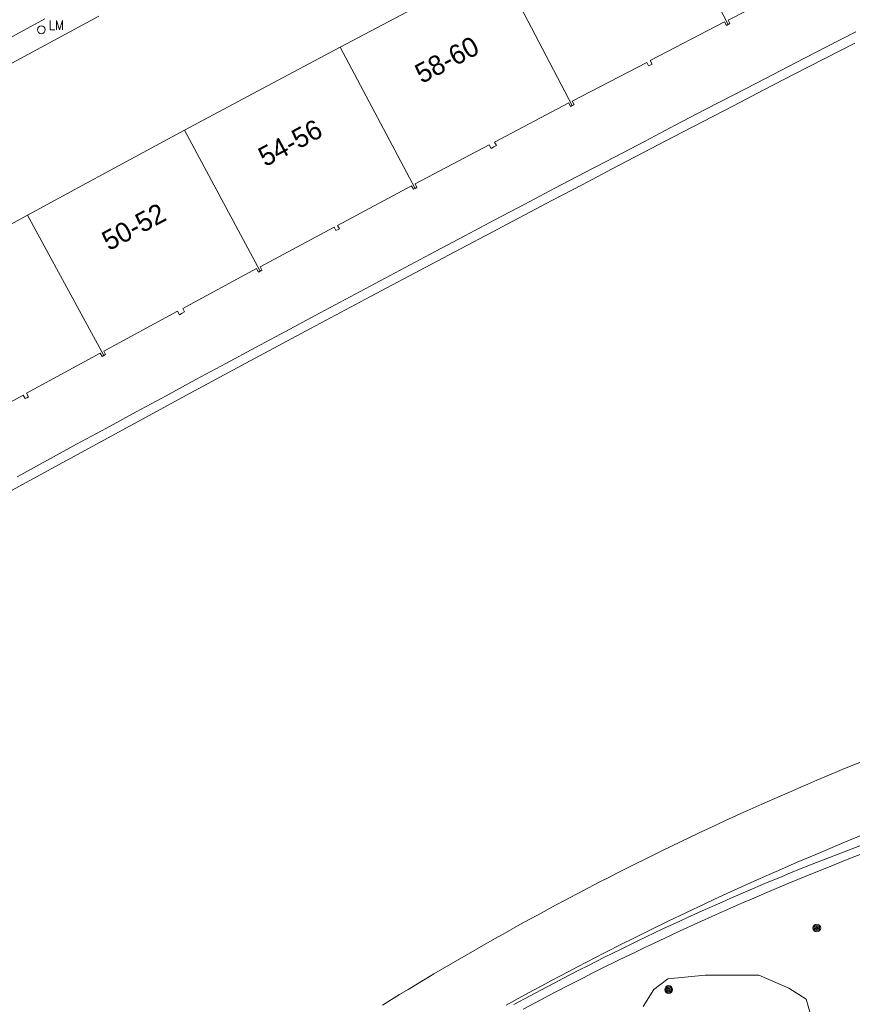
# Model space of a CAD drawing. Header units: metres. Extents: x 138165 to 154469, y 480134 to 494189.
# Tile 783 of 1056: x 145985 to 146038, y 488327 to 488390. Entities that reach past the tile are written whole.
import ezdxf

# ---------------------------------------------------------------- set-up
doc = ezdxf.new("R2010")
doc.units = ezdxf.units.M
doc.header["$LTSCALE"] = 0.001
doc.header["$MEASUREMENT"] = 0
for name, color, linetype, lineweight in [('TOP-L-topo objecten punt', 7, 'Continuous', 0), ('TOP-L-topo objecten vlak', 7, 'Continuous', 0), ('TOP-L-water beschoeiing', 7, 'Continuous', 0), ('TOP-T-topo huisnummering naamgeving', 7, 'Continuous', 0)]:
    doc.layers.add(name, color=color, linetype=linetype, lineweight=lineweight)
doc.styles.add('Style-INTL_ISO', font='INTL_ISO.shx')
doc.styles.add('Style-STANDARD', font='STANDARD.shx')

# ---------------------------------------------------------------- blocks, each defined once
blk = doc.blocks.new('24')
at = {"layer": 'TOP-L-topo objecten punt', "color": 7, "linetype": 'Continuous', "lineweight": 0}
for radius in [0.025, 0.0182, 0.0115, 0.005]:
    blk.add_circle((0, 0), radius, dxfattribs=at)
blk = doc.blocks.new('16')
at = {"layer": 'TOP-L-topo objecten punt', "color": 7, "linetype": 'Continuous', "lineweight": 0}
blk.add_circle((0, 0), 0.025, dxfattribs=at)
at = {"layer": 'TOP-L-topo objecten punt', "color": 7, "linetype": 'Continuous', "lineweight": 0, "style": 'Style-STANDARD'}
blk.add_text('LM', height=0.06, dxfattribs=at).set_placement((0.0483, 0))

msp = doc.modelspace()

# ---------------------------------------------------------------- linework, layer by layer
at = {"layer": 'TOP-L-topo objecten vlak', "flags": 128}
for points in [[(146030.132, 488389.363), (146025.454, 488398.416)], [(146030.132, 488389.363), (146030.241, 488389.42), (146030.127, 488389.642), (146034.884, 488392.084), (146034.998, 488391.862), (146035.109, 488391.92), (146035.219, 488391.977), (146035.107, 488392.198), (146039.864, 488394.642), (146039.977, 488394.419), (146040.088, 488394.477)], [(146015.473, 488393.225), (146010.44, 488390.575), (146005.408, 488387.925)], [(146015.473, 488393.225), (146020.197, 488384.198)], [(145950.393, 488359.449), (145949.906, 488360.325), (145950.829, 488360.855), (145947.633, 488366.43), (145949.664, 488367.591), (145952.848, 488369.402), (145954.442, 488370.305), (145957.631, 488372.106), (145960.825, 488373.9), (145964.023, 488375.687), (145965.623, 488376.578), (145967.224, 488377.467), (145970.43, 488379.24), (145972.034, 488380.124), (145973.639, 488381.006), (145976.852, 488382.765), (145980.767, 488384.898), (145982.616, 488385.902), (145984.467, 488386.904), (145988.169, 488388.903), (145990.022, 488389.9)], [(145982.906, 488387.737), (145986.582, 488389.724)], [(146020.197, 488384.198), (146020.307, 488384.255), (146020.19, 488384.476), (146024.938, 488386.944), (146025.055, 488386.723), (146025.166, 488386.78), (146025.276, 488386.837), (146025.161, 488387.06), (146029.906, 488389.527), (146030.021, 488389.305), (146030.132, 488389.363)], [(146038.198, 488388.184), (146034.328, 488386.19), (146032.395, 488385.191), (146030.462, 488384.19), (146026.6, 488382.182), (146022.742, 488380.167), (146020.814, 488379.157), (146018.887, 488378.145), (146015.036, 488376.116), (146013.112, 488375.099), (146011.189, 488374.08), (146007.345, 488372.037), (146005.425, 488371.012), (146003.505, 488369.986), (145999.669, 488367.929), (145995.837, 488365.865), (145993.923, 488364.83), (145990.096, 488362.755), (145988.184, 488361.715), (145986.273, 488360.673), (145982.454, 488358.584)], [(146005.408, 488387.925), (146000.446, 488385.278), (145995.485, 488382.632)], [(146005.408, 488387.925), (146010.18, 488378.921)], [(146010.18, 488378.921), (146010.291, 488378.98), (146010.173, 488379.201), (146014.904, 488381.692), (146015.02, 488381.471), (146015.188, 488381.559), (146015.356, 488381.647), (146015.239, 488381.87), (146019.971, 488384.362), (146020.086, 488384.14), (146020.197, 488384.198)], [(145995.485, 488382.632), (145990.48, 488379.928), (145985.476, 488377.225)], [(145995.485, 488382.632), (146000.305, 488373.653)], [(146000.305, 488373.653), (146000.414, 488373.711), (146000.295, 488373.932), (146005.013, 488376.448), (146005.129, 488376.228), (146005.241, 488376.288), (146005.351, 488376.346), (146005.233, 488376.565), (146009.952, 488379.083), (146010.069, 488378.861), (146010.18, 488378.921)], [(145985.476, 488377.225), (145980.541, 488374.526), (145975.609, 488371.829)], [(145990.342, 488368.272), (145985.476, 488377.225)], [(145990.342, 488368.272), (145990.452, 488368.331), (145990.331, 488368.552), (145995.036, 488371.092), (145995.155, 488370.872), (145995.323, 488370.962), (145995.489, 488371.052), (145995.37, 488371.273), (146000.076, 488373.813), (146000.193, 488373.593), (146000.305, 488373.653)], [(145980.523, 488362.902), (145980.63, 488362.962), (145980.511, 488363.182), (145985.201, 488365.746), (145985.32, 488365.526), (145985.431, 488365.587), (145985.54, 488365.647), (145985.42, 488365.867), (145990.112, 488368.432), (145990.231, 488368.213), (145990.342, 488368.272)], [(146008.109, 488326.89), (146009.193, 488327.557), (146009.737, 488327.888), (146010.828, 488328.545), (146011.374, 488328.871), (146011.922, 488329.195), (146013.021, 488329.838), (146013.572, 488330.157), (146014.677, 488330.79), (146015.231, 488331.104), (146015.786, 488331.416), (146016.898, 488332.034), (146017.456, 488332.341), (146018.015, 488332.646), (146019.135, 488333.251), (146019.697, 488333.551), (146020.823, 488334.145), (146021.953, 488334.732), (146022.519, 488335.023), (146023.086, 488335.312), (146024.223, 488335.885), (146024.793, 488336.168), (146025.936, 488336.731), (146026.508, 488337.009), (146027.081, 488337.285), (146028.231, 488337.833), (146029.384, 488338.374), (146029.961, 488338.641), (146031.119, 488339.171), (146031.699, 488339.433), (146032.28, 488339.693), (146033.445, 488340.208), (146034.028, 488340.463), (146034.612, 488340.716), (146035.197, 488340.967), (146035.783, 488341.216), (146036.957, 488341.709), (146037.545, 488341.953), (146038.723, 488342.435)], [(146038.697, 488337.73), (146037.502, 488337.241), (146036.31, 488336.744), (146035.715, 488336.493), (146034.527, 488335.986), (146033.343, 488335.471), (146032.752, 488335.211), (146032.162, 488334.949), (146030.984, 488334.42), (146029.809, 488333.883), (146029.223, 488333.612), (146028.638, 488333.339), (146027.47, 488332.788), (146026.306, 488332.229), (146025.145, 488331.664), (146023.988, 488331.091), (146023.41, 488330.802), (146022.258, 488330.218), (146021.684, 488329.924), (146020.537, 488329.329), (146019.965, 488329.03), (146018.824, 488328.425), (146018.255, 488328.12), (146017.687, 488327.813), (146016.553, 488327.194), (146015.988, 488326.882)], [(146039.075, 488337.251), (146037.967, 488336.832), (146036.861, 488336.406), (146036.309, 488336.19), (146035.208, 488335.753), (146034.11, 488335.308), (146033.562, 488335.083), (146032.468, 488334.627), (146031.378, 488334.164), (146030.29, 488333.693), (146029.748, 488333.455), (146028.665, 488332.974), (146027.586, 488332.485), (146027.047, 488332.238), (146025.973, 488331.738), (146024.902, 488331.231), (146024.368, 488330.975), (146023.302, 488330.457), (146022.24, 488329.932), (146021.182, 488329.399), (146020.654, 488329.131), (146019.6, 488328.588), (146019.075, 488328.314), (146018.551, 488328.038), (146017.505, 488327.481), (146016.463, 488326.917)], [(146017.054, 488326.623), (146018.152, 488327.206), (146018.702, 488327.495), (146019.806, 488328.067), (146020.913, 488328.632), (146021.468, 488328.912), (146022.024, 488329.19), (146023.138, 488329.741), (146024.256, 488330.284), (146024.817, 488330.553), (146025.378, 488330.821), (146026.503, 488331.35), (146027.066, 488331.612), (146028.196, 488332.13), (146029.329, 488332.641), (146029.897, 488332.894), (146031.035, 488333.394), (146031.606, 488333.641), (146032.748, 488334.13), (146033.894, 488334.612), (146035.043, 488335.086), (146035.619, 488335.32), (146036.196, 488335.553), (146037.351, 488336.012), (146037.929, 488336.239), (146039.089, 488336.687)], [(146024.719, 488326.8), (146025.382, 488327.892), (146026.279, 488328.556), (146028.658, 488328.79), (146032.089, 488328.79), (146033.999, 488327.97), (146035.091, 488327.268), (146036.066, 488323.913)]]:
    msp.add_lwpolyline(points, dxfattribs=at)
at = {"layer": 'TOP-L-water beschoeiing', "flags": 128}
msp.add_lwpolyline([(145984.811, 488360.546), (145986.707, 488361.582), (145988.605, 488362.617), (145990.503, 488363.65), (145992.402, 488364.681), (145994.302, 488365.71), (145996.203, 488366.738), (145998.105, 488367.764), (146000.008, 488368.788), (146001.912, 488369.81), (146003.817, 488370.831), (146005.723, 488371.849), (146007.63, 488372.866), (146009.538, 488373.882), (146011.446, 488374.895), (146013.356, 488375.907), (146015.267, 488376.917), (146017.178, 488377.925), (146019.09, 488378.931), (146021.004, 488379.936), (146022.918, 488380.939), (146024.833, 488381.94), (146026.749, 488382.939), (146028.666, 488383.937), (146030.584, 488384.933), (146032.503, 488385.927), (146034.423, 488386.919), (146036.344, 488387.909), (146038.265, 488388.898)], dxfattribs=at)

# ---------------------------------------------------------------- block references
at = {"layer": 'TOP-L-topo objecten punt', "xscale": 10, "yscale": 10, "zscale": 10}
for name, p in [('16', (145986.353, 488389.025)), ('24', (146035.778, 488331.799)), ('24', (146026.34, 488327.878))]:
    msp.add_blockref(name, p, dxfattribs=at)

# ---------------------------------------------------------------- texts
at = {"layer": 'TOP-T-topo huisnummering naamgeving', "style": 'Style-INTL_ISO'}
for s, rotation, p in [('58-60', 27.9, (146010.603, 488385.568)), ('54-56', 28.2, (146000.625, 488380.267)), ('50-52', 28.2, (145990.659, 488374.917))]:
    msp.add_text(s, height=1.25, rotation=rotation, dxfattribs=at).set_placement(p)

doc.saveas('drawing.dxf')
